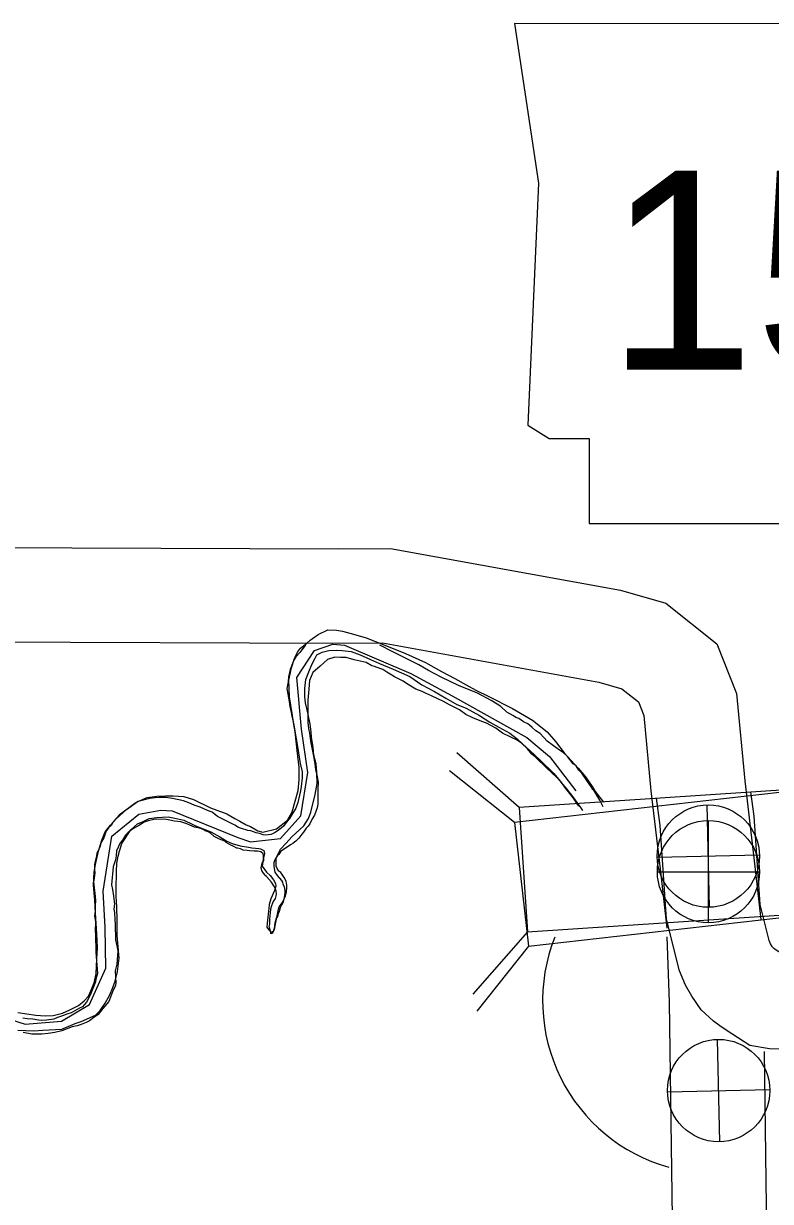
# Model space of a CAD drawing. Extents: x 1374139 to 1377472, y 1168351 to 1170484.
# Drawn here: x 1374703.43 to 1374727.19, y 1169744.72 to 1169782.18 of the extents above; entities that cross this region are included whole.
import ezdxf

# ---------------------------------------------------------------- set-up
doc = ezdxf.new("R2010")
doc.units = 0
doc.layers.add('Default', color=7, linetype='Continuous')

msp = doc.modelspace()

# ---------------------------------------------------------------- linework, layer by layer
at = {"layer": 'Default'}
for p, q in [((1374719.198, 1169757.25), (1374717.212, 1169758.989)), ((1374719.047, 1169756.771), (1374716.981, 1169758.415)), ((1374725.25, 1169754.076), (1374725.175, 1169757.331)), ((1374725.217, 1169753.585), (1374725.217, 1169756.835)), ((1374723.585, 1169755.666), (1374726.84, 1169755.741)), ((1374723.592, 1169755.21), (1374726.842, 1169755.21)), ((1374719.46, 1169753.299), (1374717.721, 1169751.312)), ((1374719.494, 1169752.836), (1374717.849, 1169750.771)), ((1374725.578, 1169746.621), (1374725.503, 1169749.876)), ((1374723.914, 1169748.211), (1374727.168, 1169748.286))]:
    msp.add_line(p, q, dxfattribs=at)
for points in [[(1374719.048, 1169782.183), (1374719.809, 1169777.108), (1374719.471, 1169769.41), (1374720.148, 1169768.987), (1374721.417, 1169768.987), (1374721.417, 1169766.28), (1374732.075, 1169766.28), (1374732.582, 1169767.38), (1374732.413, 1169769.157), (1374732.667, 1169771.187), (1374733.597, 1169772.794), (1374734.19, 1169773.978), (1374735.036, 1169775.247), (1374735.543, 1169776.6), (1374735.966, 1169777.7), (1374736.727, 1169778.631), (1374736.896, 1169779.223), (1374736.558, 1169779.646), (1374733.936, 1169779.646), (1374734.528, 1169780.83), (1374734.613, 1169781.591), (1374734.262, 1169782.176)], [(1374719.494, 1169752.836), (1374731.298, 1169754.176), (1374730.851, 1169758.111), (1374719.047, 1169756.771)], [(1374731.052, 1169758.037), (1374719.198, 1169757.25), (1374719.46, 1169753.299), (1374731.314, 1169754.086)]]:
    msp.add_lwpolyline(points, close=True, dxfattribs=at)
for points in [[(1374677.886, 1169759.189), (1374681.471, 1169762.076), (1374685.155, 1169765.057), (1374686.206, 1169765.756), (1374687.745, 1169765.93), (1374691.008, 1169765.727), (1374696.795, 1169765.626), (1374699.206, 1169765.621), (1374702.122, 1169765.515), (1374713.456, 1169765.482), (1374715.106, 1169765.489), (1374722.414, 1169764.165), (1374723.859, 1169763.749), (1374725.485, 1169762.46), (1374726.107, 1169760.874), (1374726.37, 1169758.098), (1374726.662, 1169755.647), (1374726.885, 1169753.687)], [(1374679.597, 1169756.714), (1374683.355, 1169759.742), (1374686.934, 1169762.637), (1374687.263, 1169762.856), (1374687.821, 1169762.919), (1374690.889, 1169762.729), (1374696.765, 1169762.626), (1374699.148, 1169762.621), (1374702.063, 1169762.515), (1374713.458, 1169762.482), (1374714.843, 1169762.488), (1374721.73, 1169761.24), (1374722.46, 1169761.03), (1374722.988, 1169760.612), (1374723.16, 1169760.172), (1374723.386, 1169757.779), (1374723.682, 1169755.3), (1374723.897, 1169753.408)], [(1374711.862, 1169761.304), (1374711.952, 1169761.694), (1374712.042, 1169761.985), (1374712.141, 1169762.195), (1374712.241, 1169762.316), (1374712.441, 1169762.476), (1374712.55, 1169762.576), (1374712.8, 1169762.757), (1374713.109, 1169762.897), (1374713.379, 1169762.888), (1374713.569, 1169762.858), (1374713.929, 1169762.768), (1374714.328, 1169762.648), (1374714.918, 1169762.418), (1374715.577, 1169762.148), (1374716.216, 1169761.858), (1374716.726, 1169761.578), (1374717.146, 1169761.358), (1374717.505, 1169761.148), (1374717.815, 1169760.978), (1374718.235, 1169760.778), (1374718.984, 1169760.398), (1374719.624, 1169760.028), (1374720.083, 1169759.658), (1374720.353, 1169759.347), (1374720.623, 1169758.987), (1374721.073, 1169758.506), (1374721.303, 1169758.226), (1374721.513, 1169757.916), (1374721.613, 1169757.756), (1374721.875, 1169757.416)], [(1374702.264, 1169750.742), (1374703.481, 1169750.358), (1374704.63, 1169750.456), (1374705.52, 1169750.985), (1374706.042, 1169752.146), (1374706.024, 1169753.439), (1374705.957, 1169754.591), (1374706.24, 1169756.343), (1374707.091, 1169757.043), (1374707.79, 1169757.171), (1374708.159, 1169757.141), (1374710.245, 1169756.295), (1374710.644, 1169756.164), (1374711.603, 1169756.262), (1374712.253, 1169756.982), (1374712.466, 1169758.364), (1374712.269, 1169759.747), (1374712.123, 1169761.39), (1374712.684, 1169762.24), (1374713.264, 1169762.45), (1374713.643, 1169762.409), (1374715.748, 1169761.513), (1374717.065, 1169760.799), (1374719.439, 1169759.472), (1374720.157, 1169758.869), (1374720.995, 1169757.785)], [(1374712.395, 1169762.412), (1374712.385, 1169762.401), (1374712.285, 1169762.261), (1374712.215, 1169762.181), (1374712.085, 1169762.041), (1374712.024, 1169761.941), (1374711.984, 1169761.831), (1374711.904, 1169761.641), (1374711.853, 1169761.411), (1374711.843, 1169761.25), (1374711.803, 1169761.04), (1374711.872, 1169760.619), (1374711.901, 1169760.459), (1374711.941, 1169760.268), (1374711.961, 1169760.158), (1374712.03, 1169759.878), (1374712.069, 1169759.617), (1374712.128, 1169759.256), (1374712.178, 1169758.986), (1374712.227, 1169758.655), (1374712.286, 1169758.384), (1374712.296, 1169758.194), (1374712.255, 1169757.914), (1374712.235, 1169757.784), (1374712.205, 1169757.643), (1374712.154, 1169757.413), (1374712.084, 1169757.233), (1374711.954, 1169757.003), (1374711.874, 1169756.883)], [(1374721.87, 1169757.276), (1374721.761, 1169757.484), (1374721.572, 1169757.805), (1374721.532, 1169757.825), (1374721.503, 1169757.885), (1374721.463, 1169757.945), (1374721.184, 1169758.346), (1374721.094, 1169758.437), (1374721.005, 1169758.577), (1374720.915, 1169758.637), (1374720.736, 1169758.878), (1374720.596, 1169758.999), (1374720.477, 1169759.079), (1374720.287, 1169759.21), (1374720.088, 1169759.36), (1374719.859, 1169759.601), (1374719.729, 1169759.692), (1374719.609, 1169759.792), (1374719.52, 1169759.872), (1374719.47, 1169759.913), (1374719.33, 1169759.973), (1374719.181, 1169760.083), (1374719.091, 1169760.114), (1374719.011, 1169760.164), (1374718.801, 1169760.285), (1374718.612, 1169760.465), (1374718.492, 1169760.536), (1374718.303, 1169760.656), (1374717.874, 1169760.888), (1374717.265, 1169761.129), (1374716.717, 1169761.401), (1374716.308, 1169761.612), (1374715.999, 1169761.793), (1374715.171, 1169762.205), (1374714.759, 1169762.417)], [(1374710.059, 1169756.103), (1374710.319, 1169756.033), (1374710.579, 1169755.984), (1374710.689, 1169755.964), (1374710.808, 1169755.954), (1374710.908, 1169755.944), (1374710.968, 1169755.934), (1374711.028, 1169755.904), (1374711.068, 1169755.884), (1374711.088, 1169755.784), (1374711.048, 1169755.603), (1374711.019, 1169755.383), (1374711.159, 1169755.193), (1374711.269, 1169755.083), (1374711.379, 1169754.952), (1374711.439, 1169754.832), (1374711.449, 1169754.752), (1374711.409, 1169754.612), (1374711.299, 1169754.351), (1374711.239, 1169754.171), (1374711.23, 1169754.041), (1374711.21, 1169753.87), (1374711.2, 1169753.76), (1374711.18, 1169753.57), (1374711.17, 1169753.45), (1374711.19, 1169753.41), (1374711.23, 1169753.36), (1374711.28, 1169753.31), (1374711.32, 1169753.3), (1374711.38, 1169753.32), (1374711.43, 1169753.49), (1374711.47, 1169753.7), (1374711.539, 1169754.021), (1374711.559, 1169754.091), (1374711.659, 1169754.221), (1374711.749, 1169754.412), (1374711.788, 1169754.572), (1374711.798, 1169754.702), (1374711.798, 1169754.783), (1374711.778, 1169754.913), (1374711.718, 1169755.023), (1374711.678, 1169755.093), (1374711.608, 1169755.183), (1374711.548, 1169755.223), (1374711.498, 1169755.313), (1374711.468, 1169755.383), (1374711.468, 1169755.433), (1374711.468, 1169755.564), (1374711.468, 1169755.624), (1374711.508, 1169755.734), (1374711.538, 1169755.794), (1374711.597, 1169755.924), (1374711.787, 1169756.115), (1374711.957, 1169756.315), (1374712.346, 1169756.666), (1374712.495, 1169756.897), (1374712.565, 1169757.107), (1374712.704, 1169757.668), (1374712.764, 1169758.019), (1374712.754, 1169758.359), (1374712.734, 1169758.64), (1374712.663, 1169758.91), (1374712.643, 1169759.171), (1374712.593, 1169759.491), (1374712.573, 1169759.661), (1374712.543, 1169759.902), (1374712.473, 1169760.262), (1374712.402, 1169760.583), (1374712.372, 1169760.773), (1374712.372, 1169761.034), (1374712.412, 1169761.324), (1374712.501, 1169761.565), (1374712.601, 1169761.795), (1374712.691, 1169761.975), (1374712.761, 1169762.106), (1374712.93, 1169762.186), (1374713.14, 1169762.246), (1374713.37, 1169762.256), (1374713.559, 1169762.247), (1374713.849, 1169762.217), (1374714.139, 1169762.107), (1374714.469, 1169761.957), (1374714.748, 1169761.827), (1374715.188, 1169761.647), (1374715.717, 1169761.417), (1374716.097, 1169761.157), (1374716.497, 1169760.937), (1374716.866, 1169760.727), (1374717.216, 1169760.527), (1374717.506, 1169760.407), (1374717.936, 1169760.177), (1374718.265, 1169759.967), (1374718.545, 1169759.807), (1374718.895, 1169759.616), (1374719.135, 1169759.436), (1374719.315, 1169759.266), (1374719.534, 1169759.066), (1374719.874, 1169758.746), (1374720.294, 1169758.335), (1374720.514, 1169758.075), (1374720.674, 1169757.855)], [(1374714.507, 1169761.756), (1374714.326, 1169761.859), (1374713.946, 1169761.946), (1374713.686, 1169762.022), (1374713.512, 1169762.022), (1374713.328, 1169762.033), (1374713.1, 1169761.957), (1374712.861, 1169761.75), (1374712.633, 1169761.544), (1374712.524, 1169761.294), (1374712.503, 1169761.012), (1374712.47, 1169760.665), (1374712.47, 1169760.328), (1374712.47, 1169759.959), (1374712.496, 1169759.764)], [(1374721.226, 1169757.151), (1374721.162, 1169757.255), (1374720.903, 1169757.596), (1374720.714, 1169757.847), (1374720.524, 1169758.067), (1374720.385, 1169758.218), (1374720.076, 1169758.499), (1374719.717, 1169758.85), (1374719.598, 1169758.951), (1374719.458, 1169759.121), (1374719.269, 1169759.302), (1374719.129, 1169759.392), (1374718.93, 1169759.483), (1374718.67, 1169759.614), (1374718.451, 1169759.774), (1374718.152, 1169759.935), (1374718.012, 1169759.986), (1374717.723, 1169760.106), (1374717.493, 1169760.207), (1374717.294, 1169760.358), (1374717.084, 1169760.468), (1374716.974, 1169760.519), (1374716.785, 1169760.619), (1374716.406, 1169760.8), (1374716.216, 1169760.891), (1374716.107, 1169760.941), (1374715.907, 1169761.012), (1374715.608, 1169761.193), (1374715.508, 1169761.273), (1374715.358, 1169761.343), (1374715.229, 1169761.404), (1374715.089, 1169761.494), (1374714.989, 1169761.554), (1374714.86, 1169761.645), (1374714.79, 1169761.665), (1374714.59, 1169761.736), (1374714.507, 1169761.756)], [(1374703.243, 1169750.729), (1374703.812, 1169750.649), (1374704.112, 1169750.629), (1374704.371, 1169750.639), (1374704.661, 1169750.71), (1374704.9, 1169750.82), (1374705.17, 1169750.951), (1374705.35, 1169751.101), (1374705.489, 1169751.251), (1374705.569, 1169751.422), (1374705.669, 1169751.672), (1374705.738, 1169751.963), (1374705.758, 1169752.434), (1374705.778, 1169752.784), (1374705.757, 1169753.235), (1374705.717, 1169753.886), (1374705.696, 1169754.307), (1374705.656, 1169754.778), (1374705.676, 1169755.198), (1374705.715, 1169755.439), (1374705.815, 1169755.859), (1374705.915, 1169756.21), (1374706.024, 1169756.481), (1374706.194, 1169756.691), (1374706.373, 1169756.892), (1374706.703, 1169757.192), (1374707.042, 1169757.433), (1374707.362, 1169757.564), (1374707.671, 1169757.614), (1374707.941, 1169757.624), (1374708.19, 1169757.624), (1374708.53, 1169757.605), (1374708.83, 1169757.505), (1374709.379, 1169757.245), (1374709.889, 1169757.045), (1374710.148, 1169756.905), (1374710.308, 1169756.815), (1374710.508, 1169756.695), (1374710.648, 1169756.645), (1374710.878, 1169756.505), (1374711.038, 1169756.465), (1374711.477, 1169756.575), (1374711.826, 1169756.846), (1374711.976, 1169757.117), (1374712.165, 1169757.788), (1374712.195, 1169758.129), (1374712.194, 1169758.519), (1374712.134, 1169759.06), (1374712.104, 1169759.361), (1374712.064, 1169759.661), (1374712.023, 1169759.891), (1374711.983, 1169760.182), (1374711.893, 1169760.773), (1374711.862, 1169761.304)], [(1374712.496, 1169759.764), (1374712.529, 1169759.616), (1374712.558, 1169759.356), (1374712.647, 1169758.885), (1374712.696, 1169758.644), (1374712.716, 1169758.464), (1374712.756, 1169758.283), (1374712.795, 1169758.053), (1374712.785, 1169757.843), (1374712.784, 1169757.612), (1374712.794, 1169757.502), (1374712.793, 1169757.362), (1374712.773, 1169757.242), (1374712.683, 1169757.011), (1374712.613, 1169756.891), (1374712.532, 1169756.731), (1374712.482, 1169756.661), (1374712.422, 1169756.591), (1374712.332, 1169756.471), (1374712.282, 1169756.401), (1374712.182, 1169756.271), (1374712.092, 1169756.181), (1374712.042, 1169756.151), (1374711.992, 1169756.101), (1374711.922, 1169756.061), (1374711.812, 1169755.991), (1374711.632, 1169755.871), (1374711.612, 1169755.861), (1374711.552, 1169755.761)], [(1374720.674, 1169757.855), (1374720.914, 1169757.545), (1374721.054, 1169757.334), (1374721.081, 1169757.294)], [(1374711.874, 1169756.883), (1374711.844, 1169756.843), (1374711.784, 1169756.773), (1374711.703, 1169756.663), (1374711.623, 1169756.593), (1374711.543, 1169756.533), (1374711.433, 1169756.453), (1374711.343, 1169756.413), (1374711.293, 1169756.393), (1374711.204, 1169756.383), (1374711.124, 1169756.373), (1374711.054, 1169756.384), (1374710.934, 1169756.424), (1374710.824, 1169756.444), (1374710.655, 1169756.505), (1374710.565, 1169756.515), (1374710.365, 1169756.585), (1374710.265, 1169756.616), (1374710.146, 1169756.686), (1374709.767, 1169756.877), (1374709.597, 1169756.967), (1374709.428, 1169757.098), (1374709.278, 1169757.158), (1374709.048, 1169757.259), (1374708.859, 1169757.33), (1374708.689, 1169757.4), (1374708.51, 1169757.461), (1374708.16, 1169757.541), (1374708.09, 1169757.552), (1374707.941, 1169757.572), (1374707.731, 1169757.572), (1374707.611, 1169757.563), (1374707.441, 1169757.533), (1374707.072, 1169757.443), (1374706.962, 1169757.373), (1374706.471, 1169757.004), (1374706.281, 1169756.794), (1374706.221, 1169756.694), (1374706.131, 1169756.604), (1374706.081, 1169756.534), (1374706.031, 1169756.444), (1374705.981, 1169756.284), (1374705.89, 1169756.124), (1374705.86, 1169756.023), (1374705.82, 1169755.923), (1374705.76, 1169755.793), (1374705.75, 1169755.713), (1374705.699, 1169755.503), (1374705.679, 1169755.413), (1374705.679, 1169755.272), (1374705.689, 1169755.172), (1374705.668, 1169755.002), (1374705.648, 1169754.882), (1374705.707, 1169754.421), (1374705.717, 1169754.291), (1374705.706, 1169754.13), (1374705.706, 1169753.96), (1374705.686, 1169753.79), (1374705.715, 1169753.63), (1374705.705, 1169753.309), (1374705.714, 1169753.219), (1374705.723, 1169752.648), (1374705.782, 1169751.967), (1374705.731, 1169751.786), (1374705.711, 1169751.706), (1374705.651, 1169751.546), (1374705.57, 1169751.336), (1374705.54, 1169751.256), (1374705.43, 1169751.056), (1374705.36, 1169750.976), (1374705.3, 1169750.916), (1374705.21, 1169750.866), (1374705.06, 1169750.786), (1374704.94, 1169750.716), (1374704.8, 1169750.676), (1374704.67, 1169750.626), (1374704.51, 1169750.567), (1374704.39, 1169750.517), (1374704.151, 1169750.487), (1374703.991, 1169750.478), (1374703.901, 1169750.488), (1374703.721, 1169750.518), (1374703.542, 1169750.529), (1374703.402, 1169750.549)], [(1374741.218, 1169749.23), (1374732.528, 1169749.433), (1374727.157, 1169749.572), (1374726.529, 1169749.686), (1374725.958, 1169750.055), (1374725.621, 1169750.28), (1374725.382, 1169750.456), (1374724.988, 1169750.813), (1374724.684, 1169751.25), (1374724.491, 1169751.604), (1374724.297, 1169752.059), (1374723.884, 1169753.697), (1374723.686, 1169756.676), (1374723.568, 1169757.544)], [(1374741.289, 1169752.229), (1374732.602, 1169752.432), (1374727.607, 1169752.562), (1374727.605, 1169752.563), (1374727.343, 1169752.738), (1374727.282, 1169752.782), (1374727.256, 1169752.806), (1374727.24, 1169752.829), (1374727.193, 1169752.915), (1374727.148, 1169753.022), (1374726.859, 1169754.167), (1374726.672, 1169756.978), (1374726.568, 1169757.751)], [(1374703.243, 1169750.168), (1374703.753, 1169750.148), (1374704.042, 1169750.168), (1374704.641, 1169750.199), (1374705.071, 1169750.38), (1374705.26, 1169750.44), (1374705.72, 1169750.651), (1374705.859, 1169750.791), (1374706.019, 1169751.031), (1374706.168, 1169751.292), (1374706.268, 1169751.522), (1374706.338, 1169751.723), (1374706.417, 1169752.033), (1374706.467, 1169752.454), (1374706.437, 1169752.815), (1374706.407, 1169753.185), (1374706.406, 1169753.656), (1374706.396, 1169754.087), (1374706.375, 1169754.427), (1374706.375, 1169754.718), (1374706.385, 1169755.139), (1374706.385, 1169755.219), (1374706.395, 1169755.479), (1374706.434, 1169755.7), (1374706.474, 1169755.86), (1374706.554, 1169756.11), (1374706.843, 1169756.541), (1374707.053, 1169756.732), (1374707.123, 1169756.762), (1374707.212, 1169756.792), (1374707.422, 1169756.903), (1374707.672, 1169756.933), (1374708.031, 1169756.953), (1374708.241, 1169756.913), (1374708.521, 1169756.843), (1374708.81, 1169756.713), (1374708.9, 1169756.673), (1374709.19, 1169756.553), (1374709.39, 1169756.473), (1374709.67, 1169756.313), (1374709.889, 1169756.183), (1374710.059, 1169756.103)], [(1374707.39, 1169756.832), (1374707.26, 1169756.782), (1374707.12, 1169756.692), (1374706.9, 1169756.572), (1374706.81, 1169756.502), (1374706.74, 1169756.442), (1374706.67, 1169756.372), (1374706.57, 1169756.212), (1374706.5, 1169756.132), (1374706.379, 1169755.872), (1374706.369, 1169755.712), (1374706.349, 1169755.582), (1374706.278, 1169755.361), (1374706.227, 1169754.791), (1374706.257, 1169754.64), (1374706.286, 1169754.43), (1374706.316, 1169754.179), (1374706.295, 1169754.019), (1374706.325, 1169753.909), (1374706.334, 1169753.678), (1374706.344, 1169753.538), (1374706.353, 1169753.037), (1374706.393, 1169752.847), (1374706.422, 1169752.697), (1374706.412, 1169752.546), (1374706.391, 1169752.266), (1374706.341, 1169752.056), (1374706.36, 1169751.675), (1374706.35, 1169751.585), (1374706.26, 1169751.385), (1374706.189, 1169751.214), (1374706.139, 1169751.084), (1374705.949, 1169750.854), (1374705.799, 1169750.664), (1374705.659, 1169750.574), (1374705.529, 1169750.464), (1374705.419, 1169750.415), (1374705.259, 1169750.345), (1374705.129, 1169750.305), (1374704.969, 1169750.275), (1374704.649, 1169750.146), (1374704.419, 1169750.096), (1374704.21, 1169750.066), (1374704.01, 1169750.047), (1374703.86, 1169750.047), (1374703.69, 1169750.047), (1374703.411, 1169750.098)], [(1374711.062, 1169755.635), (1374711.062, 1169755.642), (1374711.062, 1169755.712), (1374711.052, 1169755.772), (1374710.973, 1169755.843), (1374710.873, 1169755.863), (1374710.763, 1169755.863), (1374710.613, 1169755.874), (1374710.543, 1169755.884), (1374710.414, 1169755.894), (1374710.334, 1169755.934), (1374710.234, 1169755.954), (1374710.214, 1169755.954), (1374710.094, 1169756.025), (1374710.024, 1169756.055), (1374709.875, 1169756.135), (1374709.825, 1169756.176), (1374709.665, 1169756.246), (1374709.496, 1169756.327), (1374709.376, 1169756.437), (1374709.296, 1169756.477), (1374709.207, 1169756.507), (1374709.187, 1169756.528), (1374709.067, 1169756.578), (1374708.867, 1169756.628), (1374708.718, 1169756.689), (1374708.618, 1169756.729), (1374708.428, 1169756.79), (1374708.229, 1169756.82), (1374708.079, 1169756.85), (1374707.909, 1169756.881), (1374707.57, 1169756.871), (1374707.39, 1169756.832)], [(1374711.062, 1169755.635), (1374711.056, 1169755.57), (1374711.007, 1169755.478), (1374710.98, 1169755.331), (1374711.007, 1169755.223), (1374711.05, 1169755.163), (1374711.113, 1169755.089)], [(1374711.428, 1169755.611), (1374711.392, 1169755.505), (1374711.387, 1169755.375), (1374711.425, 1169755.196), (1374711.496, 1169755.087), (1374711.63, 1169754.932)], [(1374711.552, 1169755.761), (1374711.502, 1169755.721), (1374711.428, 1169755.611)], [(1374711.63, 1169754.932), (1374711.66, 1169754.88), (1374711.68, 1169754.81), (1374711.68, 1169754.8), (1374711.689, 1169754.799), (1374711.719, 1169754.729), (1374711.739, 1169754.609), (1374711.739, 1169754.539), (1374711.729, 1169754.459), (1374711.708, 1169754.339), (1374711.678, 1169754.219), (1374711.628, 1169754.148), (1374711.588, 1169754.058), (1374711.558, 1169753.948), (1374711.528, 1169753.868), (1374711.508, 1169753.788), (1374711.457, 1169753.708), (1374711.447, 1169753.648), (1374711.417, 1169753.568), (1374711.407, 1169753.508), (1374711.407, 1169753.478), (1374711.407, 1169753.428), (1374711.397, 1169753.368), (1374711.347, 1169753.258), (1374711.327, 1169753.248), (1374711.307, 1169753.248), (1374711.297, 1169753.248), (1374711.297, 1169753.238), (1374711.297, 1169753.258), (1374711.297, 1169753.268), (1374711.257, 1169753.408), (1374711.237, 1169753.458), (1374711.257, 1169753.538), (1374711.258, 1169753.698), (1374711.268, 1169753.809), (1374711.288, 1169753.909), (1374711.298, 1169754.009), (1374711.298, 1169754.029), (1374711.329, 1169754.139), (1374711.359, 1169754.219), (1374711.369, 1169754.249), (1374711.399, 1169754.289), (1374711.439, 1169754.359), (1374711.459, 1169754.439), (1374711.469, 1169754.509), (1374711.459, 1169754.59), (1374711.43, 1169754.7), (1374711.37, 1169754.79), (1374711.32, 1169754.88), (1374711.151, 1169755.051), (1374711.113, 1169755.089)], [(1374724.133, 1169739.61), (1374723.974, 1169751.07), (1374723.899, 1169753.142)], [(1374727.133, 1169739.646), (1374726.996, 1169749.491)]]:
    msp.add_lwpolyline(points, dxfattribs=at)
for centre, radius in [((1374725.212, 1169755.704), 1.628), ((1374725.217, 1169755.21), 1.625), ((1374725.541, 1169748.249), 1.628)]:
    msp.add_circle(centre, radius, dxfattribs=at)
msp.add_arc((1374725.44, 1169751.103), 5.5, 158.4047, 254.3578, dxfattribs=at)

# ---------------------------------------------------------------- texts
msp.add_text('154', height=6.336, dxfattribs=at).set_placement((1374721.979, 1169771.171))

doc.saveas('drawing.dxf')
